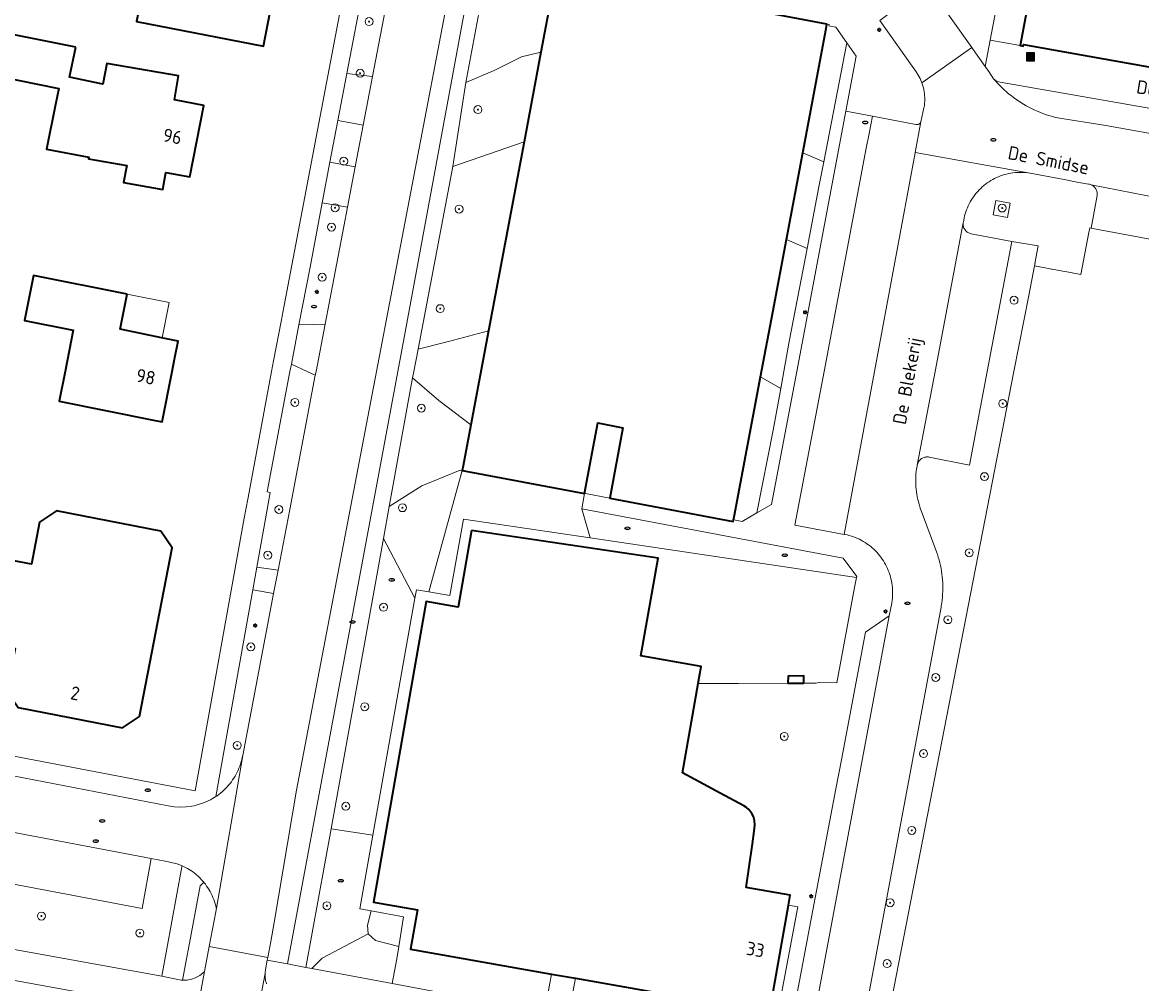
# Model space of a CAD drawing. Header units: metres. Extents: x 152610 to 160096, y 456114 to 462495.
# Tile 334 of 656: x 157608 to 157721, y 459938 to 460035. Entities that reach past the tile are written whole.
import ezdxf
from ezdxf.enums import TextEntityAlignment as Align

# ---------------------------------------------------------------- set-up
doc = ezdxf.new("R2010")
doc.units = ezdxf.units.M
doc.header["$LTSCALE"] = 0.5
doc.layers.get('0').update_dxf_attribs({"linetype": 'CONTINUOUS'})
for name, color, linetype, lineweight in [('B-PV-GR-BEPLANTING_CULTUUR_BODEMBEDEKKER-GV', 251, 'CONTINUOUS', 18), ('B-PV-GR-BEPLANTING_CULTUUR_HEESTERS-GV', 251, 'CONTINUOUS', 18), ('B-PV-GR-BEPLANTING_CULTUUR_VASTE PLANTENVAK-GV', 251, 'CONTINUOUS', 18), ('B-PV-GR-BOOM-S', 251, 'CONTINUOUS', 25), ('B-PV-GR-HAAG-GV', 251, 'CONTINUOUS', 13), ('B-PV-IE-MEUBILAIR-S', 251, 'CONTINUOUS', 25), ('B-PV-IE-MEUBILAIR_WEGMEUBILAIR_AFVALBAK-S', 251, 'CONTINUOUS', 25), ('B-PV-OG-BEBOUWING-GV', 6, 'CONTINUOUS', 35), ('B-PV-OG-BEBOUWING-T18', 1, 'CONTINUOUS', 18), ('B-PV-OG-BEBOUWING_OVERBOUWING-GV', 251, 'CONTINUOUS', 18), ('B-PV-OG-TERREIN_BEGROEID-GV', 251, 'CONTINUOUS', 18), ('B-PV-OG-TOPOGRAFIE-T18', 1, 'CONTINUOUS', 18), ('B-PV-VH-ONVERHARD_ZAND-GV', 251, 'CONTINUOUS', 18), ('B-PV-VH-OPENVERHARDING_BETONSTRAATSTEEN-GV', 251, 'CONTINUOUS', 18), ('B-PV-VH-OPENVERHARDING_STRAATBAKSTEEN-GV', 251, 'CONTINUOUS', 18), ('B-PV-VH-OPENVERHARDING_TEGEL-GV', 251, 'CONTINUOUS', 18)]:
    doc.layers.add(name, color=color, linetype=linetype, lineweight=lineweight)
doc.styles.add('NLCS-ISO', font='NLCS-ISO.ttf')
doc.styles.add('NLCS-ISO-M750-T18', font='NLCS-ISO.ttf', dxfattribs={"height": 1.35})

# ---------------------------------------------------------------- blocks, each defined once
blk = doc.blocks.new('SIE-WEG_AFVALBAK-SO')
h = blk.add_hatch(color=256)
h.dxf.hatch_style = 1
h.paths.add_polyline_path([(-1.5, -1.5), (1.5, -1.5), (1.5, 1.5), (-1.5, 1.5)])
for points in [[(-2, -2), (2, -2), (2, 2), (-2, 2)], [(-1.5, -1.5), (1.5, -1.5), (1.5, 1.5), (-1.5, 1.5)]]:
    blk.add_lwpolyline(points, close=True)
blk = doc.blocks.new('SIE-MEUBILAIR_PAAL_LICHTMAST-SO')
for points in [[(-0.62, 0), (-1, 0)], [(-0.71, 0.71), (-0.44, 0.44)], [(0, 1), (0, 0.62)], [(0.44, 0.44), (0.71, 0.71)], [(1, 0), (0.62, 0)], [(-0.71, -0.71), (-0.44, -0.44)], [(0, -0.62), (0, -1)], [(0.44, -0.44), (0.71, -0.71)]]:
    blk.add_lwpolyline(points)
blk.add_circle((0, 0), 0.5)
blk = doc.blocks.new('SIE-MEUBILAIR_PUT_RIOOLPUT-SO')
blk.add_ellipse((0, 0), major_axis=(1.25, 0), ratio=0.54)
at = {"style": 'NLCS-ISO'}
blk.add_text('ri', height=0.75, dxfattribs=at).set_placement((-0.04, 0.07), align=Align.MIDDLE_CENTER)
blk = doc.blocks.new('SIE-MEUBILAIR_PUT_DRAINAGEPUT-SO')
blk.add_ellipse((0, 0), major_axis=(1.25, 0), ratio=0.54)
at = {"style": 'NLCS-ISO'}
blk.add_text('dr', height=0.75, dxfattribs=at).set_placement((0.03, 0), align=Align.MIDDLE_CENTER)
blk = doc.blocks.new('SGR-BOOM_GBKN-SO')
at = {"linetype": 'ByBlock', "lineweight": 18}
h = blk.add_hatch(color=0, dxfattribs=at)
h.dxf.hatch_style = 1
edge = h.paths.add_edge_path()
edge.add_arc((0, 0), 0.25, 0, 360)
at = {"color": 0, "linetype": 'ByBlock', "lineweight": 18}
for radius in [2, 0.25]:
    blk.add_circle((0, 0), radius, dxfattribs=at)
at = {"color": 0, "linetype": 'ByBlock', "lineweight": 18, "style": 'NLCS-ISO'}
blk.add_attdef('SOORT', (2.5, 0), '', height=1.5, dxfattribs=at)

msp = doc.modelspace()

# ---------------------------------------------------------------- linework, layer by layer
at = {"layer": 'B-PV-GR-BEPLANTING_CULTUUR_BODEMBEDEKKER-GV', "flags": 128}
msp.add_lwpolyline([(157695.184, 459935.404), (157707.774, 460000), (157709.265, 460007.648), (157709.848, 460010.641), (157709.895, 460010.887), (157709.891, 460010.888), (157710.2, 460012.648), (157707.546, 460013.108), (157705.073, 460000), (157703.287, 459990.537), (157699.215, 459991.372), (157699.157, 459991.38), (157699.066, 459991.386), (157698.975, 459991.384), (157698.885, 459991.374), (157698.795, 459991.356), (157698.708, 459991.33), (157698.623, 459991.297), (157698.541, 459991.257), (157698.463, 459991.209), (157698.39, 459991.155), (157698.322, 459991.095), (157698.259, 459991.028), (157698.202, 459990.957), (157698.152, 459990.881), (157698.109, 459990.801), (157698.073, 459990.717), (157698.044, 459990.631), (157698.023, 459990.542), (157698.002, 459990.429), (157697.96, 459990.175), (157697.926, 459989.92), (157697.9, 459989.664), (157697.881, 459989.407), (157697.871, 459989.15), (157697.869, 459988.893), (157697.875, 459988.636), (157697.889, 459988.379), (157697.911, 459988.123), (157697.94, 459987.868), (157697.978, 459987.613), (157698.024, 459987.36), (157698.077, 459987.108), (157698.138, 459986.859), (157698.207, 459986.611), (157698.284, 459986.365), (157698.368, 459986.122), (157698.46, 459985.882), (157699.965, 459981.833), (157700.061, 459981.558), (157700.15, 459981.281), (157700.231, 459981.001), (157700.304, 459980.719), (157700.369, 459980.435), (157700.427, 459980.15), (157700.476, 459979.863), (157700.518, 459979.575), (157700.552, 459979.286), (157700.578, 459978.996), (157700.596, 459978.705), (157700.606, 459978.414), (157700.608, 459978.123), (157700.602, 459977.832), (157700.587, 459977.541), (157700.565, 459977.251), (157700.535, 459976.961), (157700.497, 459976.672), (157700.452, 459976.385), (157700.426, 459976.243), (157692.44, 459933.459)], dxfattribs=at)
for points in [[(157649.815, 459997.076), (157647.163, 459999.345), (157644.796, 459986.401), (157648.096, 459988.456), (157651.955, 459990.064), (157652.166, 459990.025), (157652.25, 459990.47), (157653.033, 459994.625)], [(157690.569, 459981.173), (157664.211, 459986.144), (157665.052, 459983.22), (157691.91, 459979.243), (157691.926, 459979.33)], [(157647.405, 459977.155), (157644.234, 459983.168), (157640.328, 459961.545), (157638.95, 459953.912), (157643.158, 459953.256)]]:
    msp.add_lwpolyline(points, close=True, dxfattribs=at)
at = {"layer": 'B-PV-GR-BEPLANTING_CULTUUR_HEESTERS-GV', "flags": 128}
for points in [[(157661.475, 460050.796), (157656.768, 460051.728), (157652.55, 460029.113), (157655.382, 460030.345), (157658.149, 460031.696), (157660.109, 460032.179), (157662.485, 460044.788), (157660.422, 460045.229)], [(157654.817, 460004.093), (157658.407, 460023.144), (157651.221, 460020.667), (157647.742, 460002.248), (157650.785, 460003.027)], [(157652.166, 459990.025), (157651.955, 459990.064), (157648.096, 459988.456), (157644.796, 459986.401), (157644.234, 459983.168), (157647.405, 459977.155), (157647.555, 459978), (157648.813, 459977.779)], [(157664.486, 459987.707), (157652.166, 459990.025), (157648.813, 459977.779), (157650.937, 459977.405), (157652.293, 459985.109), (157665.052, 459983.22), (157664.211, 459986.144)], [(157643.158, 459953.256), (157638.95, 459953.912), (157636.423, 459939.923), (157637.004, 459939.814), (157638.048, 459940.85), (157642.699, 459943.319), (157642.629, 459944.171), (157642.993, 459945.621), (157641.838, 459945.824)], [(157646.268, 459945.012), (157642.993, 459945.621), (157642.629, 459944.171), (157642.699, 459943.319), (157643.418, 459942.635), (157645.776, 459942.049)], [(157643.418, 459942.635), (157642.699, 459943.319), (157638.048, 459940.85), (157637.004, 459939.814), (157645.1, 459938.298), (157645.566, 459940.785), (157645.776, 459942.049)]]:
    msp.add_lwpolyline(points, close=True, dxfattribs=at)
at = {"layer": 'B-PV-GR-BEPLANTING_CULTUUR_VASTE PLANTENVAK-GV', "flags": 128}
for points in [[(157689.133, 460034.961), (157688.927, 460035.005), (157688.844, 460034.564), (157686.483, 460022.038), (157688.606, 460021.128), (157690.928, 460033.138), (157689.834, 460034.694), (157689.106, 460034.831)], [(157658.407, 460023.144), (157660.109, 460032.179), (157658.149, 460031.696), (157655.382, 460030.345), (157652.55, 460029.113), (157651.221, 460020.667)], [(157688.606, 460021.128), (157686.483, 460022.038), (157684.838, 460013.308), (157686.916, 460012.389), (157688.118, 460018.606)], [(157686.916, 460012.389), (157684.838, 460013.308), (157683.457, 460005.977), (157682.226, 459999.449), (157684.267, 459998.29), (157684.57, 460000), (157685.104, 460003.016)], [(157653.033, 459994.625), (157654.817, 460004.093), (157650.785, 460003.027), (157647.742, 460002.248), (157647.294, 460000), (157647.163, 459999.345), (157649.815, 459997.076)], [(157684.267, 459998.29), (157682.226, 459999.449), (157681.488, 459995.531), (157679.566, 459985.331), (157679.516, 459985.068), (157679.724, 459985.024), (157680.386, 459984.884), (157681.858, 459985.735), (157683.519, 459994.065)]]:
    msp.add_lwpolyline(points, close=True, dxfattribs=at)
at = {"layer": 'B-PV-GR-HAAG-GV', "flags": 128}
for points in [[(157655.848, 460051.91), (157655.289, 460052.021), (157646.408, 460003.96), (157645.671, 460000), (157634.552, 459940.273), (157636.423, 459939.923), (157638.95, 459953.912), (157640.328, 459961.545), (157644.234, 459983.168), (157644.796, 459986.401), (157647.163, 459999.345), (157647.294, 460000), (157647.742, 460002.248), (157651.221, 460020.667), (157652.55, 460029.113), (157656.768, 460051.728)], [(157691.883, 460031.778), (157690.928, 460033.138), (157688.606, 460021.128), (157688.118, 460018.606), (157686.916, 460012.389), (157685.104, 460003.016), (157684.57, 460000), (157684.267, 459998.29), (157683.519, 459994.065), (157681.858, 459985.735), (157683.353, 459986.6), (157685.883, 460000), (157690.835, 460026.226)]]:
    msp.add_lwpolyline(points, close=True, dxfattribs=at)
at = {"layer": 'B-PV-OG-BEBOUWING-GV', "flags": 128}
for points in [[(157630.7, 460045.2), (157614.409, 460048.351), (157613.835, 460045.369), (157618.125, 460044.536), (157617.97, 460043.73), (157620.91, 460043.16), (157619.36, 460035.26), (157632.14, 460032.79), (157633.72, 460040.94), (157630.01, 460041.66)], [(157613.217, 460032.674), (157602.12, 460034.913), (157601.25, 460030.6), (157611.512, 460028.529), (157611.179, 460026.9), (157610.271, 460022.414), (157614.552, 460021.602), (157614.522, 460021.43), (157618.356, 460020.75), (157618.052, 460019.036), (157621.991, 460018.338), (157622.295, 460020.051), (157624.717, 460019.621), (157626.13, 460026.8), (157623.18, 460027.38), (157623.594, 460029.81), (157616.354, 460031.044), (157615.958, 460028.968), (157612.606, 460029.645)], [(157618.4, 460007.8), (157608.98, 460009.68), (157608.07, 460005.14), (157612.97, 460004.16), (157612.141, 460000), (157611.54, 459996.99), (157621.071, 459995.084), (157621.94, 459994.91), (157622.939, 460000), (157623.212, 460001.39), (157623.54, 460003.06), (157622.028, 460003.368), (157617.69, 460004.25)], [(157621.798, 459983.906), (157611.282, 459985.949), (157609.587, 459984.805), (157608.756, 459980.56), (157605.757, 459981.141), (157604.926, 459976.714), (157604.161, 459972.643), (157607.103, 459972.073), (157606.282, 459967.82), (157607.427, 459966.126), (157617.943, 459964.083), (157619.638, 459965.228), (157622.943, 459982.212)], [(157653.109, 459983.978), (157651.749, 459976.247), (157648.548, 459976.81), (157647.098, 459968.567), (157643.218, 459946.515), (157647.65, 459945.736), (157646.95, 459941.757), (157661.161, 459939.257), (157663.576, 459938.832), (157683.144, 459935.389), (157685.046, 459946.195), (157685.224, 459947.207), (157680.801, 459947.985), (157681.414, 459952.4), (157681.591, 459953.675), (157681.67, 459954.26), (157681.631, 459954.745), (157681.511, 459955.144), (157681.368, 459955.431), (157681.053, 459955.836), (157680.804, 459956.051), (157680.552, 459956.211), (157678.174, 459957.496), (157674.363, 459959.555), (157675.947, 459968.547), (157676.08, 459969.301), (157676.251, 459970.27), (157670.184, 459971.338), (157671.92, 459981.192)], [(157686.607, 459968.571), (157686.611, 459969.307), (157685.009, 459969.279), (157685, 459968.567)]]:
    msp.add_lwpolyline(points, close=True, dxfattribs=at)
for points in [[(157662.485, 460044.788), (157660.109, 460032.179), (157658.407, 460023.144), (157654.817, 460004.093), (157653.033, 459994.625), (157652.25, 459990.47), (157652.166, 459990.025), (157664.486, 459987.707), (157665.824, 459994.81), (157668.371, 459994.331), (157667.033, 459987.228), (157679.48, 459984.886), (157679.516, 459985.068), (157679.566, 459985.331), (157681.488, 459995.531), (157682.226, 459999.449), (157683.457, 460005.977), (157684.838, 460013.308), (157686.483, 460022.038), (157688.844, 460034.564), (157688.927, 460035.005), (157677.34, 460037.186)], [(157710.452, 460043.767), (157708.411, 460032.847), (157708.706, 460032.792), (157708.735, 460032.949), (157714.734, 460031.88), (157727.981, 460029.519)]]:
    msp.add_lwpolyline(points, dxfattribs=at)
at = {"layer": 'B-PV-OG-BEBOUWING_OVERBOUWING-GV', "flags": 128}
msp.add_lwpolyline([(157622.624, 460006.957), (157618.4, 460007.8), (157617.69, 460004.25), (157621.938, 460003.386)], close=True, dxfattribs=at)
at = {"layer": 'B-PV-OG-TERREIN_BEGROEID-GV', "flags": 128}
for points in [[(157632.577, 459940.923), (157632.526, 459940.653), (157634.552, 459940.273), (157645.671, 460000), (157646.408, 460003.96), (157655.289, 460052.021), (157653.875, 460052.301), (157653.749, 460052.271), (157653.655, 460052.181), (157653.273, 460050.92), (157653.008, 460049.63), (157643.525, 460000), (157635.46, 459957.791), (157633.207, 459944.462), (157632.88, 459942.527)], [(157644.695, 460037.994), (157642.241, 460038.997), (157640.534, 460030.027), (157643.115, 460029.722)], [(157640.955, 460025.062), (157639.635, 460025.303), (157638.835, 460021.098), (157641.378, 460020.622), (157642.182, 460024.837)], [(157641.378, 460020.622), (157638.835, 460021.098), (157638.052, 460016.979), (157640.599, 460016.548)], [(157640.599, 460016.548), (157638.052, 460016.979), (157637.585, 460014.489), (157636.84, 460010.507), (157635.719, 460004.71), (157637.171, 460004.738), (157638.348, 460004.76), (157639.221, 460009.333), (157640.23, 460014.612)], [(157631.466, 459980.28), (157633.616, 459979.979), (157634.782, 459986.086), (157637.367, 459999.623), (157636.556, 460000), (157634.952, 460000.744), (157634.808, 460000), (157632.51, 459987.85), (157632.81, 459987.8), (157632.504, 459986.086)], [(157630.048, 459961.3), (157633.163, 459977.611), (157631.058, 459977.997), (157627.33, 459957.14), (157627.467, 459957.234), (157627.648, 459957.366), (157627.825, 459957.505), (157627.996, 459957.65), (157628.162, 459957.802), (157628.323, 459957.959), (157628.478, 459958.121), (157628.627, 459958.289), (157628.77, 459958.462), (157628.907, 459958.64), (157629.037, 459958.823), (157629.161, 459959.011), (157629.278, 459959.203), (157629.388, 459959.398), (157629.491, 459959.598), (157629.587, 459959.801), (157629.675, 459960.008), (157629.757, 459960.217), (157629.83, 459960.429), (157629.896, 459960.644), (157629.955, 459960.861), (157630.005, 459961.08)], [(157623.978, 459938.637), (157624.131, 459938.634), (157624.284, 459938.639), (157624.437, 459938.652), (157624.589, 459938.673), (157624.74, 459938.702), (157624.888, 459938.739), (157625.035, 459938.784), (157625.179, 459938.836), (157625.32, 459938.895), (157625.458, 459938.962), (157625.593, 459939.036), (157625.723, 459939.117), (157625.849, 459939.204), (157625.97, 459939.298), (157626.086, 459939.398), (157626.197, 459939.504), (157626.214, 459939.523), (157626.681, 459942.037), (157627.327, 459945.517), (157627.396, 459945.888), (157627.388, 459945.925), (157627.337, 459946.139), (157627.278, 459946.351), (157627.211, 459946.561), (157627.137, 459946.768), (157627.055, 459946.973), (157626.966, 459947.174), (157626.87, 459947.372), (157626.766, 459947.566), (157626.656, 459947.757), (157626.539, 459947.943), (157626.415, 459948.125), (157626.284, 459948.302), (157626.147, 459948.475), (157626.123, 459948.504), (157625.747, 459948.153), (157624.58, 459941.84), (157624.42, 459940.96)]]:
    msp.add_lwpolyline(points, close=True, dxfattribs=at)
msp.add_lwpolyline([(157605.334, 459942.038), (157621.89, 459939.03), (157623.925, 459950.068), (157623.943, 459950.167), (157623.555, 459950.325), (157623.153, 459950.444), (157622.671, 459950.541), (157622.58, 459950.559), (157622.413, 459950.595), (157622.246, 459950.627), (157620.84, 459950.91), (157619.92, 459945.86), (157597.72, 459950.06)], dxfattribs=at)
at = {"layer": 'B-PV-VH-ONVERHARD_ZAND-GV', "flags": 128}
for points in [[(157655.848, 460051.91), (157655.289, 460052.021), (157646.408, 460003.96), (157645.671, 460000), (157634.552, 459940.273), (157636.423, 459939.923), (157638.95, 459953.912), (157640.328, 459961.545), (157644.234, 459983.168), (157644.796, 459986.401), (157647.163, 459999.345), (157647.294, 460000), (157647.742, 460002.248), (157651.221, 460020.667), (157652.55, 460029.113), (157656.768, 460051.728)], [(157691.883, 460031.778), (157690.928, 460033.138), (157688.606, 460021.128), (157688.118, 460018.606), (157686.916, 460012.389), (157685.104, 460003.016), (157684.57, 460000), (157684.267, 459998.29), (157683.519, 459994.065), (157681.858, 459985.735), (157683.353, 459986.6), (157685.883, 460000), (157690.835, 460026.226)], [(157707.401, 460016.962), (157705.945, 460017.233), (157705.668, 460015.768), (157707.136, 460015.509)]]:
    msp.add_lwpolyline(points, close=True, dxfattribs=at)
at = {"layer": 'B-PV-VH-OPENVERHARDING_BETONSTRAATSTEEN-GV', "flags": 128}
for points in [[(157644.695, 460037.994), (157643.115, 460029.722), (157642.182, 460024.837), (157641.378, 460020.622), (157640.599, 460016.548), (157640.23, 460014.612), (157639.221, 460009.333), (157638.348, 460004.76), (157637.439, 460000), (157637.367, 459999.623), (157634.782, 459986.086), (157633.616, 459979.979), (157633.163, 459977.611), (157630.048, 459961.3), (157627.396, 459945.888), (157627.327, 459945.517), (157626.681, 459942.037), (157632.577, 459940.923), (157632.88, 459942.527), (157633.207, 459944.462), (157635.46, 459957.791), (157643.525, 460000), (157653.008, 460049.63)], [(157707.226, 460043.092), (157705.39, 460033.391), (157708.411, 460032.847), (157710.452, 460043.767)], [(157729.021, 460022.648), (157717.03, 460024.774), (157711.959, 460025.612), (157711.844, 460025.641), (157711.547, 460025.721), (157711.253, 460025.808), (157710.962, 460025.904), (157710.673, 460026.006), (157710.387, 460026.117), (157710.104, 460026.234), (157709.823, 460026.359), (157709.547, 460026.492), (157709.273, 460026.631), (157709.004, 460026.778), (157708.739, 460026.931), (157708.477, 460027.092), (157708.22, 460027.259), (157707.967, 460027.433), (157707.719, 460027.613), (157707.476, 460027.8), (157707.238, 460027.993), (157707.004, 460028.192), (157706.776, 460028.398), (157706.554, 460028.609), (157706.337, 460028.826), (157706.126, 460029.048), (157705.92, 460029.276), (157705.721, 460029.509), (157705.228, 460030.227), (157704.875, 460030.729), (157704.868, 460030.738), (157703.909, 460032.098), (157703.525, 460032.642), (157698.494, 460029.094), (157698.535, 460028.977), (157698.593, 460028.789), (157698.644, 460028.599), (157698.687, 460028.408), (157698.723, 460028.214), (157698.75, 460028.02), (157698.769, 460027.824), (157698.781, 460027.628), (157698.784, 460027.432), (157698.78, 460027.235), (157698.767, 460027.039), (157698.746, 460026.844), (157698.718, 460026.649), (157698.703, 460026.565), (157698.396, 460025.172), (157697.817, 460022.058), (157709.396, 460019.991), (157709.412, 460019.988), (157712.823, 460019.336), (157714.312, 460019.051), (157715.295, 460018.878), (157715.383, 460018.863), (157715.468, 460018.841), (157715.552, 460018.81), (157723.826, 460017.192)], [(157726.586, 460025.626), (157706.378, 460029.142), (157706.007, 460029.25), (157705.721, 460029.509), (157705.92, 460029.276), (157706.126, 460029.048), (157706.337, 460028.826), (157706.554, 460028.609), (157706.776, 460028.398), (157707.004, 460028.192), (157707.238, 460027.993), (157707.476, 460027.8), (157707.719, 460027.613), (157707.967, 460027.433), (157708.22, 460027.259), (157708.477, 460027.092), (157708.739, 460026.931), (157709.004, 460026.778), (157709.273, 460026.631), (157709.547, 460026.492), (157709.823, 460026.359), (157710.104, 460026.234), (157710.387, 460026.117), (157710.673, 460026.006), (157710.962, 460025.904), (157711.253, 460025.808), (157711.547, 460025.721), (157711.844, 460025.641), (157711.959, 460025.612), (157717.03, 460024.774), (157729.021, 460022.648)], [(157692.44, 459933.459), (157700.426, 459976.243), (157700.452, 459976.385), (157700.497, 459976.672), (157700.535, 459976.961), (157700.565, 459977.251), (157700.587, 459977.541), (157700.602, 459977.832), (157700.608, 459978.123), (157700.606, 459978.414), (157700.596, 459978.705), (157700.578, 459978.996), (157700.552, 459979.286), (157700.518, 459979.575), (157700.476, 459979.863), (157700.427, 459980.15), (157700.369, 459980.435), (157700.304, 459980.719), (157700.231, 459981.001), (157700.15, 459981.281), (157700.061, 459981.558), (157699.965, 459981.833), (157698.46, 459985.882), (157698.368, 459986.122), (157698.284, 459986.365), (157698.207, 459986.611), (157698.138, 459986.859), (157698.077, 459987.108), (157698.024, 459987.36), (157697.978, 459987.613), (157697.94, 459987.868), (157697.911, 459988.123), (157697.889, 459988.379), (157697.875, 459988.636), (157697.869, 459988.893), (157697.871, 459989.15), (157697.881, 459989.407), (157697.9, 459989.664), (157697.926, 459989.92), (157697.96, 459990.175), (157698.002, 459990.429), (157698.023, 459990.542), (157699.819, 460000), (157702.663, 460014.974), (157702.676, 460015.05), (157702.71, 460015.263), (157702.752, 460015.475), (157702.802, 460015.685), (157702.86, 460015.894), (157702.926, 460016.1), (157702.998, 460016.303), (157703.079, 460016.503), (157703.167, 460016.701), (157703.262, 460016.895), (157703.364, 460017.085), (157703.473, 460017.272), (157703.589, 460017.454), (157703.712, 460017.632), (157703.841, 460017.805), (157703.976, 460017.974), (157704.118, 460018.137), (157704.265, 460018.295), (157704.419, 460018.447), (157704.577, 460018.593), (157704.742, 460018.734), (157704.911, 460018.868), (157705.085, 460018.996), (157705.264, 460019.118), (157705.447, 460019.232), (157705.634, 460019.34), (157705.825, 460019.441), (157706.02, 460019.535), (157706.218, 460019.622), (157706.419, 460019.701), (157706.622, 460019.772), (157706.829, 460019.836), (157707.037, 460019.892), (157707.248, 460019.941), (157707.46, 460019.982), (157707.674, 460020.015), (157707.888, 460020.04), (157708.104, 460020.057), (157708.32, 460020.066), (157708.536, 460020.067), (157708.752, 460020.06), (157708.967, 460020.045), (157709.182, 460020.022), (157709.396, 460019.991), (157697.817, 460022.058), (157697.813, 460022.039), (157693.715, 460000), (157690.661, 459983.579), (157690.963, 459983.53), (157691.175, 459983.474), (157691.385, 459983.41), (157691.592, 459983.339), (157691.797, 459983.26), (157691.998, 459983.174), (157692.197, 459983.08), (157692.391, 459982.98), (157692.582, 459982.872), (157692.769, 459982.757), (157692.952, 459982.636), (157693.13, 459982.508), (157693.303, 459982.374), (157693.472, 459982.233), (157693.635, 459982.086), (157693.792, 459981.934), (157693.944, 459981.776), (157694.09, 459981.612), (157694.23, 459981.443), (157694.364, 459981.27), (157694.491, 459981.091), (157694.612, 459980.908), (157694.726, 459980.721), (157694.833, 459980.529), (157694.933, 459980.334), (157695.026, 459980.135), (157695.111, 459979.933), (157695.189, 459979.729), (157695.26, 459979.521), (157695.323, 459979.311), (157695.378, 459979.099), (157695.425, 459978.885), (157695.465, 459978.669), (157695.497, 459978.452), (157695.52, 459978.234), (157695.536, 459978.015), (157695.544, 459977.796), (157695.544, 459977.577), (157695.536, 459977.358), (157695.519, 459977.139), (157695.495, 459976.921), (157695.463, 459976.704), (157695.451, 459976.634), (157695.207, 459975.371), (157687.198, 459932.608)], [(157723.826, 460017.192), (157715.552, 460018.81), (157715.632, 460018.773), (157715.709, 460018.728), (157715.781, 460018.677), (157715.848, 460018.619), (157715.91, 460018.555), (157715.966, 460018.486), (157716.016, 460018.413), (157716.059, 460018.335), (157716.094, 460018.254), (157716.122, 460018.17), (157716.142, 460018.083), (157716.155, 460017.995), (157716.16, 460017.907), (157716.156, 460017.818), (157716.148, 460017.75), (157715.537, 460014.454), (157715.896, 460014.386), (157721.832, 460013.268)], [(157632.442, 459938.284), (157632.398, 459938.428), (157632.362, 459938.574), (157632.334, 459938.722), (157632.314, 459938.872), (157632.302, 459939.022), (157632.297, 459939.172), (157632.301, 459939.323), (157630.65, 459930.728)]]:
    msp.add_lwpolyline(points, dxfattribs=at)
for points in [[(157694.241, 460035.362), (157697.92, 460030.202), (157698.029, 460030.038), (157698.131, 460029.871), (157698.226, 460029.699), (157698.314, 460029.523), (157698.395, 460029.344), (157698.469, 460029.162), (157698.494, 460029.094), (157703.525, 460032.642), (157699.031, 460039.015)], [(157705.39, 460033.391), (157704.875, 460030.729), (157705.228, 460030.227), (157705.721, 460029.509), (157706.007, 460029.25), (157706.378, 460029.142), (157726.586, 460025.626), (157728.37, 460023.087), (157728.652, 460022.803), (157729.021, 460022.648), (157730.218, 460022.449), (157731.453, 460022.256), (157734.379, 460021.759), (157741.665, 460020.489), (157742.045, 460020.423), (157742.888, 460024.772), (157743.279, 460026.792), (157739.531, 460027.46), (157727.981, 460029.519), (157714.734, 460031.88), (157708.735, 460032.949), (157708.706, 460032.792), (157708.411, 460032.847)], [(157697.878, 460024.899), (157693.502, 460025.73), (157693.172, 460023.986), (157692.894, 460022.517), (157688.634, 460000), (157685.7, 459984.493), (157690.661, 459983.579), (157693.715, 460000), (157697.813, 460022.039), (157697.817, 460022.058), (157698.396, 460025.172), (157698.39, 460025.152), (157698.387, 460025.145), (157698.385, 460025.138), (157698.382, 460025.132), (157698.379, 460025.125), (157698.377, 460025.119), (157698.374, 460025.112), (157698.37, 460025.106), (157698.367, 460025.099), (157698.364, 460025.093), (157698.361, 460025.087), (157698.357, 460025.081), (157698.354, 460025.075), (157698.35, 460025.069), (157698.346, 460025.063), (157698.342, 460025.057), (157698.338, 460025.051), (157698.334, 460025.045), (157698.33, 460025.039), (157698.325, 460025.034), (157698.321, 460025.028), (157698.316, 460025.023), (157698.312, 460025.017), (157698.307, 460025.012), (157698.302, 460025.007), (157698.297, 460025.001), (157698.292, 460024.997), (157698.287, 460024.992), (157698.282, 460024.987), (157698.277, 460024.982), (157698.271, 460024.977), (157698.266, 460024.973), (157698.26, 460024.968), (157698.255, 460024.964), (157698.249, 460024.959), (157698.244, 460024.955), (157698.238, 460024.951), (157698.232, 460024.947), (157698.226, 460024.943), (157698.22, 460024.939), (157698.214, 460024.936), (157698.208, 460024.932), (157698.201, 460024.929), (157698.195, 460024.925), (157698.189, 460024.922), (157698.183, 460024.919), (157698.176, 460024.916), (157698.17, 460024.913), (157698.163, 460024.91), (157698.157, 460024.907), (157698.15, 460024.905), (157698.143, 460024.902), (157698.137, 460024.9), (157698.13, 460024.898), (157698.123, 460024.896), (157698.116, 460024.894), (157698.109, 460024.892), (157698.102, 460024.89), (157698.095, 460024.888), (157698.089, 460024.887), (157698.082, 460024.885), (157698.075, 460024.884), (157698.067, 460024.883), (157698.06, 460024.882), (157698.053, 460024.881), (157698.046, 460024.88), (157698.039, 460024.88), (157698.032, 460024.879), (157698.025, 460024.879), (157698.018, 460024.878), (157698.011, 460024.878), (157698.004, 460024.878), (157697.997, 460024.878), (157697.99, 460024.879), (157697.983, 460024.879), (157697.975, 460024.88), (157697.968, 460024.88), (157697.961, 460024.881), (157697.954, 460024.882), (157697.947, 460024.883), (157697.94, 460024.884), (157697.933, 460024.885), (157697.926, 460024.886), (157697.919, 460024.888), (157697.912, 460024.889), (157697.905, 460024.891), (157697.898, 460024.893), (157697.892, 460024.895), (157697.885, 460024.897)], [(157702.655, 460014.886), (157702.663, 460014.974), (157699.819, 460000), (157698.023, 459990.542), (157698.044, 459990.631), (157698.073, 459990.717), (157698.109, 459990.801), (157698.152, 459990.881), (157698.202, 459990.957), (157698.259, 459991.028), (157698.322, 459991.095), (157698.39, 459991.155), (157698.463, 459991.209), (157698.541, 459991.257), (157698.623, 459991.297), (157698.708, 459991.33), (157698.795, 459991.356), (157698.885, 459991.374), (157698.975, 459991.384), (157699.066, 459991.386), (157699.157, 459991.38), (157699.215, 459991.372), (157703.287, 459990.537), (157705.073, 460000), (157707.546, 460013.108), (157703.47, 460013.883), (157703.384, 460013.901), (157703.299, 460013.927), (157703.218, 460013.961), (157703.139, 460014.002), (157703.065, 460014.049), (157702.995, 460014.104), (157702.931, 460014.164), (157702.872, 460014.23), (157702.82, 460014.301), (157702.774, 460014.376), (157702.735, 460014.455), (157702.703, 460014.538), (157702.68, 460014.623), (157702.663, 460014.709), (157702.655, 460014.797)], [(157637.439, 460000), (157638.348, 460004.76), (157637.171, 460004.738), (157635.719, 460004.71), (157634.952, 460000.744), (157636.556, 460000), (157637.367, 459999.623)], [(157631.058, 459977.997), (157633.163, 459977.611), (157633.616, 459979.979), (157631.466, 459980.28)], [(157687.198, 459932.608), (157695.207, 459975.371), (157692.816, 459973.733), (157690.378, 459960.835), (157689.828, 459957.923), (157687.517, 459945.697), (157685.498, 459935.017)], [(157620.84, 459950.91), (157598.159, 459955.215), (157597.809, 459953.313), (157597.229, 459950.153), (157597.72, 459950.06), (157619.92, 459945.86)], [(157632.577, 459940.923), (157626.681, 459942.037), (157626.214, 459939.523), (157625.174, 459933.919), (157625.145, 459933.764), (157624.226, 459928.651), (157624.013, 459927.465), (157629.829, 459926.386), (157630.638, 459930.668), (157630.65, 459930.728), (157632.301, 459939.323), (157632.313, 459939.473), (157632.332, 459939.623), (157632.351, 459939.727), (157632.526, 459940.653)]]:
    msp.add_lwpolyline(points, close=True, dxfattribs=at)
at = {"layer": 'B-PV-VH-OPENVERHARDING_STRAATBAKSTEEN-GV', "flags": 128}
msp.add_lwpolyline([(157598.159, 459955.215), (157620.84, 459950.91), (157622.246, 459950.627), (157622.413, 459950.595), (157622.58, 459950.559), (157622.671, 459950.541), (157623.153, 459950.444), (157623.555, 459950.325), (157623.943, 459950.167), (157624.484, 459949.904), (157624.994, 459949.584), (157625.319, 459949.336), (157625.625, 459949.065), (157625.747, 459948.931), (157625.866, 459948.794), (157625.997, 459948.651), (157626.123, 459948.504), (157626.147, 459948.475), (157626.284, 459948.302), (157626.415, 459948.125), (157626.539, 459947.943), (157626.656, 459947.757), (157626.766, 459947.566), (157626.87, 459947.372), (157626.966, 459947.174), (157627.055, 459946.973), (157627.137, 459946.768), (157627.211, 459946.561), (157627.278, 459946.351), (157627.337, 459946.139), (157627.388, 459945.925), (157627.396, 459945.888), (157630.048, 459961.3), (157630.005, 459961.08), (157629.955, 459960.861), (157629.896, 459960.644), (157629.83, 459960.429), (157629.757, 459960.217), (157629.675, 459960.008), (157629.587, 459959.801), (157629.491, 459959.598), (157629.388, 459959.398), (157629.278, 459959.203), (157629.161, 459959.011), (157629.037, 459958.823), (157628.907, 459958.64), (157628.77, 459958.462), (157628.627, 459958.289), (157628.478, 459958.121), (157628.323, 459957.959), (157628.162, 459957.802), (157627.996, 459957.65), (157627.825, 459957.505), (157627.648, 459957.366), (157627.467, 459957.234), (157627.33, 459957.14), (157627.177, 459957.042), (157627.021, 459956.947), (157626.913, 459956.885), (157626.804, 459956.826), (157626.103, 459956.505), (157625.368, 459956.272), (157625.15, 459956.222), (157624.931, 459956.179), (157624.362, 459956.105), (157623.789, 459956.083), (157623.152, 459956.12), (157622.522, 459956.221), (157607.97, 459959.03), (157592.586, 459961.981)], dxfattribs=at)
at = {"layer": 'B-PV-VH-OPENVERHARDING_TEGEL-GV', "flags": 128}
for points in [[(157644.075, 460058.459), (157634.243, 460006.64), (157633.931, 460005.042), (157633.157, 460001.085), (157632.945, 460000), (157630.593, 459987.291), (157630.37, 459986.086), (157630.21, 459985.22), (157625.27, 459957.72), (157592.74, 459963.935)], [(157592.586, 459961.981), (157607.97, 459959.03), (157622.522, 459956.221), (157623.152, 459956.12), (157623.789, 459956.083), (157624.362, 459956.105), (157624.931, 459956.179), (157625.15, 459956.222), (157625.368, 459956.272), (157626.103, 459956.505), (157626.804, 459956.826), (157626.913, 459956.885), (157627.021, 459956.947), (157627.177, 459957.042), (157627.33, 459957.14), (157631.058, 459977.997), (157631.466, 459980.28), (157632.504, 459986.086), (157632.81, 459987.8), (157632.51, 459987.85), (157634.808, 460000), (157634.952, 460000.744), (157635.719, 460004.71), (157636.84, 460010.507), (157637.585, 460014.489), (157638.052, 460016.979), (157638.835, 460021.098), (157639.635, 460025.303), (157640.534, 460030.027), (157642.241, 460038.997)], [(157677.34, 460037.186), (157688.927, 460035.005), (157689.133, 460034.961), (157689.106, 460034.831), (157689.834, 460034.694), (157690.928, 460033.138), (157691.883, 460031.778), (157690.835, 460026.226), (157693.502, 460025.73), (157697.878, 460024.899), (157697.885, 460024.897), (157697.892, 460024.895), (157697.898, 460024.893), (157697.905, 460024.891), (157697.912, 460024.889), (157697.919, 460024.888), (157697.926, 460024.886), (157697.933, 460024.885), (157697.94, 460024.884), (157697.947, 460024.883), (157697.954, 460024.882), (157697.961, 460024.881), (157697.968, 460024.88), (157697.975, 460024.88), (157697.983, 460024.879), (157697.99, 460024.879), (157697.997, 460024.878), (157698.004, 460024.878), (157698.011, 460024.878), (157698.018, 460024.878), (157698.025, 460024.879), (157698.032, 460024.879), (157698.039, 460024.88), (157698.046, 460024.88), (157698.053, 460024.881), (157698.06, 460024.882), (157698.067, 460024.883), (157698.075, 460024.884), (157698.082, 460024.885), (157698.089, 460024.887), (157698.095, 460024.888), (157698.102, 460024.89), (157698.109, 460024.892), (157698.116, 460024.894), (157698.123, 460024.896), (157698.13, 460024.898), (157698.137, 460024.9), (157698.143, 460024.902), (157698.15, 460024.905), (157698.157, 460024.907), (157698.163, 460024.91), (157698.17, 460024.913), (157698.176, 460024.916), (157698.183, 460024.919), (157698.189, 460024.922), (157698.195, 460024.925), (157698.201, 460024.929), (157698.208, 460024.932), (157698.214, 460024.936), (157698.22, 460024.939), (157698.226, 460024.943), (157698.232, 460024.947), (157698.238, 460024.951), (157698.244, 460024.955), (157698.249, 460024.959), (157698.255, 460024.964), (157698.26, 460024.968), (157698.266, 460024.973), (157698.271, 460024.977), (157698.277, 460024.982), (157698.282, 460024.987), (157698.287, 460024.992), (157698.292, 460024.997), (157698.297, 460025.001), (157698.302, 460025.007), (157698.307, 460025.012), (157698.312, 460025.017), (157698.316, 460025.023), (157698.321, 460025.028), (157698.325, 460025.034), (157698.33, 460025.039), (157698.334, 460025.045), (157698.338, 460025.051), (157698.342, 460025.057), (157698.346, 460025.063), (157698.35, 460025.069), (157698.354, 460025.075), (157698.357, 460025.081), (157698.361, 460025.087), (157698.364, 460025.093), (157698.367, 460025.099), (157698.37, 460025.106), (157698.374, 460025.112), (157698.377, 460025.119), (157698.379, 460025.125), (157698.382, 460025.132), (157698.385, 460025.138), (157698.387, 460025.145), (157698.39, 460025.152), (157698.396, 460025.172), (157698.703, 460026.565), (157698.718, 460026.649), (157698.746, 460026.844), (157698.767, 460027.039), (157698.78, 460027.235), (157698.784, 460027.432), (157698.781, 460027.628), (157698.769, 460027.824), (157698.75, 460028.02), (157698.723, 460028.214), (157698.687, 460028.408), (157698.644, 460028.599), (157698.593, 460028.789), (157698.535, 460028.977), (157698.494, 460029.094), (157698.469, 460029.162), (157698.395, 460029.344), (157698.314, 460029.523), (157698.226, 460029.699), (157698.131, 460029.871), (157698.029, 460030.038), (157697.92, 460030.202), (157694.241, 460035.362)], [(157685.498, 459935.017), (157687.517, 459945.697), (157689.828, 459957.923), (157690.378, 459960.835), (157692.816, 459973.733), (157695.207, 459975.371), (157695.451, 459976.634), (157695.463, 459976.704), (157695.495, 459976.921), (157695.519, 459977.139), (157695.536, 459977.358), (157695.544, 459977.577), (157695.544, 459977.796), (157695.536, 459978.015), (157695.52, 459978.234), (157695.497, 459978.452), (157695.465, 459978.669), (157695.425, 459978.885), (157695.378, 459979.099), (157695.323, 459979.311), (157695.26, 459979.521), (157695.189, 459979.729), (157695.111, 459979.933), (157695.026, 459980.135), (157694.933, 459980.334), (157694.833, 459980.529), (157694.726, 459980.721), (157694.612, 459980.908), (157694.491, 459981.091), (157694.364, 459981.27), (157694.23, 459981.443), (157694.09, 459981.612), (157693.944, 459981.776), (157693.792, 459981.934), (157693.635, 459982.086), (157693.472, 459982.233), (157693.303, 459982.374), (157693.13, 459982.508), (157692.952, 459982.636), (157692.769, 459982.757), (157692.582, 459982.872), (157692.391, 459982.98), (157692.197, 459983.08), (157691.998, 459983.174), (157691.797, 459983.26), (157691.592, 459983.339), (157691.385, 459983.41), (157691.175, 459983.474), (157690.963, 459983.53), (157690.661, 459983.579), (157685.7, 459984.493), (157688.634, 460000), (157692.894, 460022.517), (157693.172, 460023.986), (157693.502, 460025.73), (157690.835, 460026.226), (157685.883, 460000), (157683.353, 459986.6), (157681.858, 459985.735), (157680.386, 459984.884), (157679.724, 459985.024), (157679.516, 459985.068), (157679.48, 459984.886), (157667.033, 459987.228), (157664.596, 459987.687), (157664.486, 459987.707), (157664.211, 459986.144), (157690.569, 459981.173), (157691.926, 459979.33), (157691.91, 459979.243), (157691.718, 459978.227), (157689.908, 459968.613), (157688.079, 459968.643), (157687.856, 459968.591), (157687.628, 459968.573), (157686.607, 459968.571), (157685, 459968.567), (157679.997, 459968.556), (157675.947, 459968.547), (157674.363, 459959.555), (157678.174, 459957.496), (157680.552, 459956.211), (157680.804, 459956.051), (157681.053, 459955.836), (157681.368, 459955.431), (157681.511, 459955.144), (157681.631, 459954.745), (157681.67, 459954.26), (157681.591, 459953.675), (157681.414, 459952.4), (157680.801, 459947.985), (157685.224, 459947.207), (157685.046, 459946.195), (157686.006, 459946.044), (157683.165, 459931.052)], [(157625.174, 459933.919), (157626.214, 459939.523), (157626.197, 459939.504), (157626.086, 459939.398), (157625.97, 459939.298), (157625.849, 459939.204), (157625.723, 459939.117), (157625.593, 459939.036), (157625.458, 459938.962), (157625.32, 459938.895), (157625.179, 459938.836), (157625.035, 459938.784), (157624.888, 459938.739), (157624.74, 459938.702), (157624.589, 459938.673), (157624.437, 459938.652), (157624.284, 459938.639), (157624.131, 459938.634), (157623.978, 459938.637), (157623.833, 459938.647), (157623.689, 459938.665), (157621.89, 459939.03), (157605.334, 459942.038)], [(157662.856, 459934.925), (157663.576, 459938.832), (157661.161, 459939.257), (157660.474, 459935.418), (157645.1, 459938.298), (157637.004, 459939.814), (157636.423, 459939.923), (157634.552, 459940.273), (157632.526, 459940.653), (157632.351, 459939.727), (157632.332, 459939.623), (157632.313, 459939.473), (157632.301, 459939.323), (157632.297, 459939.172), (157632.302, 459939.022), (157632.314, 459938.872), (157632.334, 459938.722), (157632.362, 459938.574), (157632.398, 459938.428), (157632.442, 459938.284)], [(157604.111, 459937.515), (157618.9, 459934.84), (157619.292, 459934.763), (157621.08, 459934.41), (157621.343, 459936.029), (157604.25, 459939.12)], [(157604.25, 459939.12), (157621.343, 459936.029)]]:
    msp.add_lwpolyline(points, dxfattribs=at)
for points in [[(157703.909, 460032.098), (157704.868, 460030.738), (157704.875, 460030.729), (157705.39, 460033.391), (157707.226, 460043.092), (157707.008, 460043.137), (157702.84, 460043.918), (157702.617, 460043.949), (157702.393, 460043.928), (157702.214, 460043.87), (157702.05, 460043.779), (157700.145, 460042.41), (157697.796, 460040.725), (157698.609, 460039.613), (157699.031, 460039.015), (157703.525, 460032.642)], [(157643.115, 460029.722), (157640.534, 460030.027), (157639.635, 460025.303), (157640.955, 460025.062), (157642.182, 460024.837)], [(157708.752, 460020.06), (157708.536, 460020.067), (157708.32, 460020.066), (157708.104, 460020.057), (157707.888, 460020.04), (157707.674, 460020.015), (157707.46, 460019.982), (157707.248, 460019.941), (157707.037, 460019.892), (157706.829, 460019.836), (157706.622, 460019.772), (157706.419, 460019.701), (157706.218, 460019.622), (157706.02, 460019.535), (157705.825, 460019.441), (157705.634, 460019.34), (157705.447, 460019.232), (157705.264, 460019.118), (157705.085, 460018.996), (157704.911, 460018.868), (157704.742, 460018.734), (157704.577, 460018.593), (157704.419, 460018.447), (157704.265, 460018.295), (157704.118, 460018.137), (157703.976, 460017.974), (157703.841, 460017.805), (157703.712, 460017.632), (157703.589, 460017.454), (157703.473, 460017.272), (157703.364, 460017.085), (157703.262, 460016.895), (157703.167, 460016.701), (157703.079, 460016.503), (157702.998, 460016.303), (157702.926, 460016.1), (157702.86, 460015.894), (157702.802, 460015.685), (157702.752, 460015.475), (157702.71, 460015.263), (157702.676, 460015.05), (157702.663, 460014.974), (157702.655, 460014.886), (157702.655, 460014.797), (157702.663, 460014.709), (157702.68, 460014.623), (157702.703, 460014.538), (157702.735, 460014.455), (157702.774, 460014.376), (157702.82, 460014.301), (157702.872, 460014.23), (157702.931, 460014.164), (157702.995, 460014.104), (157703.065, 460014.049), (157703.139, 460014.002), (157703.218, 460013.961), (157703.299, 460013.927), (157703.384, 460013.901), (157703.47, 460013.883), (157707.546, 460013.108), (157710.2, 460012.648), (157709.891, 460010.888), (157709.895, 460010.887), (157709.848, 460010.641), (157711.077, 460010.41), (157711.568, 460010.317), (157711.617, 460010.308), (157712.698, 460010.104), (157713.288, 460009.993), (157714.516, 460009.762), (157715.312, 460013.988), (157715.405, 460014.479), (157715.537, 460014.454), (157716.148, 460017.75), (157716.156, 460017.818), (157716.16, 460017.907), (157716.155, 460017.995), (157716.142, 460018.083), (157716.122, 460018.17), (157716.094, 460018.254), (157716.059, 460018.335), (157716.016, 460018.413), (157715.966, 460018.486), (157715.91, 460018.555), (157715.848, 460018.619), (157715.781, 460018.677), (157715.709, 460018.728), (157715.632, 460018.773), (157715.552, 460018.81), (157715.468, 460018.841), (157715.383, 460018.863), (157715.295, 460018.878), (157714.312, 460019.051), (157712.823, 460019.336), (157709.412, 460019.988), (157709.396, 460019.991), (157709.182, 460020.022), (157708.967, 460020.045)], [(157705.668, 460015.768), (157705.945, 460017.233), (157707.401, 460016.962), (157707.136, 460015.509)], [(157624.484, 459949.904), (157623.943, 459950.167), (157623.925, 459950.068), (157621.89, 459939.03), (157623.689, 459938.665), (157623.833, 459938.647), (157623.978, 459938.637), (157624.42, 459940.96), (157624.58, 459941.84), (157625.747, 459948.153), (157626.123, 459948.504), (157625.997, 459948.651), (157625.866, 459948.794), (157625.747, 459948.931), (157625.625, 459949.065), (157625.319, 459949.336), (157624.994, 459949.584)]]:
    msp.add_lwpolyline(points, close=True, dxfattribs=at)

# ---------------------------------------------------------------- block references
at = {"layer": 'B-PV-GR-BOOM-S', "xscale": 0.2, "yscale": 0.2, "zscale": 0.2}
for p in [(157642.784, 460035.259), (157641.884, 460030.052), (157653.756, 460026.391), (157640.234, 460021.19), (157639.36, 460016.494), (157651.854, 460016.36), (157706.584, 460016.472), (157638.999, 460014.555), (157638.056, 460009.491), (157707.777, 460007.18), (157649.952, 460006.329), (157635.315, 459996.879), (157706.643, 459996.758), (157648.05, 459996.297), (157704.802, 459989.395), (157633.699, 459986.086), (157646.148, 459986.266), (157632.577, 459981.477), (157703.268, 459981.726), (157644.246, 459976.235), (157701.121, 459974.977), (157630.866, 459972.236), (157699.894, 459969.149), (157642.345, 459966.204), (157684.629, 459963.212), (157629.497, 459962.31), (157698.667, 459961.479), (157640.443, 459956.172), (157697.477, 459953.736), (157638.541, 459946.141), (157695.293, 459946.448), (157609.768, 459945.105), (157619.694, 459943.394), (157694.986, 459940.312)]:
    msp.add_blockref('SGR-BOOM_GBKN-SO', p, dxfattribs=at)
at = {"layer": 'B-PV-IE-MEUBILAIR-S', "xscale": 0.2, "yscale": 0.2, "zscale": 0.2}
for name, p in [('SIE-MEUBILAIR_PAAL_LICHTMAST-SO', (157694.187, 460034.43)), ('SIE-MEUBILAIR_PUT_RIOOLPUT-SO', (157692.787, 460025.095)), ('SIE-MEUBILAIR_PUT_RIOOLPUT-SO', (157705.692, 460023.35)), ('SIE-MEUBILAIR_PAAL_LICHTMAST-SO', (157637.513, 460008.025)), ('SIE-MEUBILAIR_PUT_RIOOLPUT-SO', (157637.231, 460006.531)), ('SIE-MEUBILAIR_PAAL_LICHTMAST-SO', (157686.716, 460005.956)), ('SIE-MEUBILAIR_PUT_RIOOLPUT-SO', (157668.82, 459984.186)), ('SIE-MEUBILAIR_PUT_RIOOLPUT-SO', (157684.674, 459981.469)), ('SIE-MEUBILAIR_PUT_RIOOLPUT-SO', (157645.069, 459978.994)), ('SIE-MEUBILAIR_PUT_RIOOLPUT-SO', (157697.036, 459976.627)), ('SIE-MEUBILAIR_PAAL_LICHTMAST-SO', (157694.825, 459975.799)), ('SIE-MEUBILAIR_PAAL_LICHTMAST-SO', (157631.303, 459974.405)), ('SIE-MEUBILAIR_PUT_DRAINAGEPUT-SO', (157641.125, 459974.748)), ('SIE-MEUBILAIR_PUT_RIOOLPUT-SO', (157620.481, 459957.789)), ('SIE-MEUBILAIR_PUT_RIOOLPUT-SO', (157615.898, 459954.693)), ('SIE-MEUBILAIR_PUT_RIOOLPUT-SO', (157615.238, 459952.657)), ('SIE-MEUBILAIR_PUT_RIOOLPUT-SO', (157639.932, 459948.663)), ('SIE-MEUBILAIR_PAAL_LICHTMAST-SO', (157687.341, 459947.098))]:
    msp.add_blockref(name, p, dxfattribs=at)
at = {"layer": 'B-PV-IE-MEUBILAIR_WEGMEUBILAIR_AFVALBAK-S', "xscale": 0.2, "yscale": 0.2, "zscale": 0.2}
msp.add_blockref('SIE-WEG_AFVALBAK-SO', (157709.438, 460031.712), dxfattribs=at)

# ---------------------------------------------------------------- texts
at = {"layer": 'B-PV-OG-BEBOUWING-T18', "style": 'NLCS-ISO-M750-T18'}
for s, rotation, p in [('96', 348.9, (157622.971, 460023.693)), ('98', 348.9, (157620.287, 459999.467)), ('2', 349, (157613.162, 459967.559)), ('33', 350, (157681.722, 459941.731))]:
    msp.add_text(s, height=1.35, rotation=rotation, dxfattribs=at).set_placement(p, align=Align.MIDDLE)
at = {"layer": 'B-PV-OG-TOPOGRAFIE-T18', "style": 'NLCS-ISO-M750-T18'}
for s, rotation, p in [('De Kramershilt', 351, (157726.039, 460027.791)), ('De Smidse', 348.9, (157711.264, 460021.294)), ('De Blekerij', 79.4, (157697.207, 459999.007))]:
    msp.add_text(s, height=1.35, rotation=rotation, dxfattribs=at).set_placement(p, align=Align.MIDDLE)

doc.saveas('drawing.dxf')
